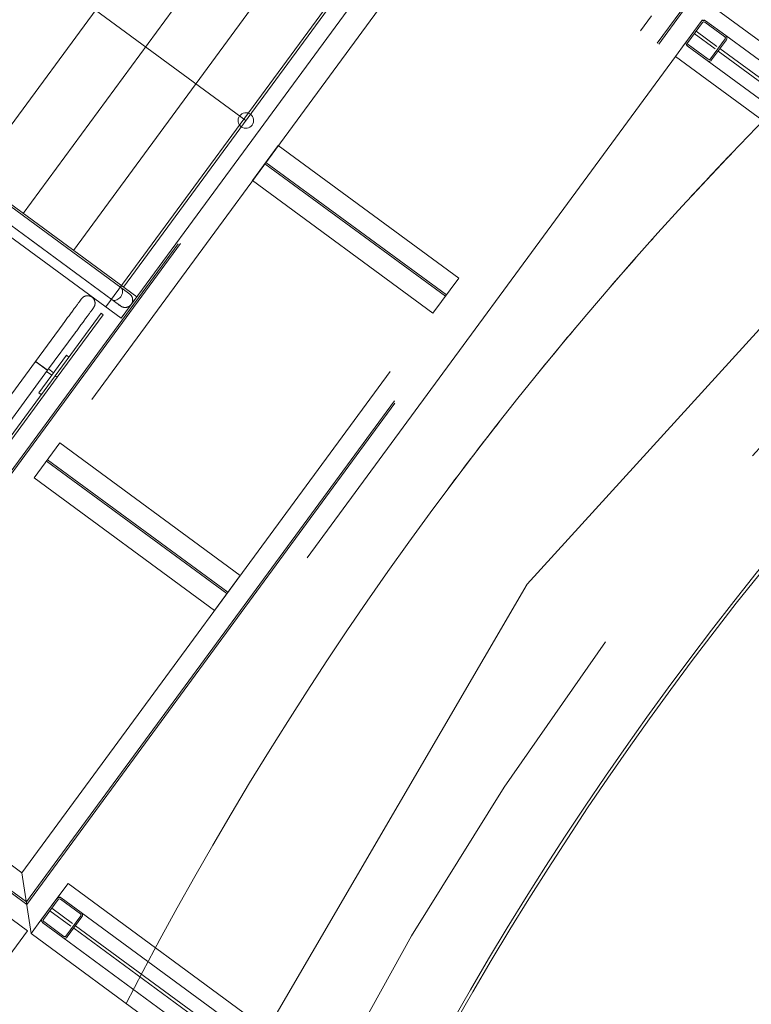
# Model space of a CAD drawing. Header units: metres. Extents: x 135583 to 135939, y 457896 to 458258.
# Tile 456 of 599: x 135744.51 to 135746.86, y 458042.49 to 458045.66. Entities that reach past the tile are written whole.
import ezdxf

# ---------------------------------------------------------------- set-up
doc = ezdxf.new("R2010")
doc.units = ezdxf.units.M
doc.linetypes.add('Hidden', pattern=[4, 2, -2])
doc.layers.add('NIEUWE INSTALLATIE', color=250, linetype='Continuous', lineweight=0)

msp = doc.modelspace()

# ---------------------------------------------------------------- linework, layer by layer
at = {"layer": 'NIEUWE INSTALLATIE'}
for p, q in [((135745.233008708, 458045.3320988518), (135743.3673804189, 458046.7027396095)), ((135744.3557503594, 458045.1514256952), (135745.1432027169, 458046.2232553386)), ((135744.5169277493, 458045.0330118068), (135745.3043801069, 458046.1048414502)), ((135743.0811472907, 458046.0878517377), (135744.8819945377, 458044.7648043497)), ((135744.8313607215, 458044.7947449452), (135743.1484963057, 458046.0311126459)), ((135743.1189331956, 458045.9928981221), (135744.8027637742, 458044.7558206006)), ((135744.6781051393, 458044.9145979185), (135745.4655574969, 458045.9864275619)), ((135744.8392825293, 458044.7961840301), (135745.6267348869, 458045.8680136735)), ((135746.7332007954, 458045.6991009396), (135747.4850693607, 458045.1467177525)), ((135746.501962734, 458045.6208132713), (135746.5374869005, 458045.6691664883)), ((135746.6976766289, 458045.6507477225), (135746.6503110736, 458045.5862767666)), ((135746.6543405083, 458045.5833164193), (135746.7017060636, 458045.6477873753)), ((135746.7086958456, 458045.648856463), (135746.7731668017, 458045.6014909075)), ((135746.7761271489, 458045.6055203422), (135746.7116561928, 458045.6528858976)), ((135746.7479375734, 458045.5703915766), (135746.6809836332, 458045.6195813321)), ((135746.6750629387, 458045.6115224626), (135746.7420168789, 458045.5623327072)), ((135746.7742358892, 458045.5945011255), (135746.7268703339, 458045.5300301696)), ((135746.7308997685, 458045.5270698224), (135746.7782653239, 458045.5915407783)), ((135747.4554658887, 458045.106423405), (135746.7761271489, 458045.6055203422)), ((135746.6147869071, 458045.5379235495), (135746.6461788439, 458045.5806522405)), ((135746.6524492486, 458045.5722972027), (135746.7169202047, 458045.5249316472)), ((135746.7198805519, 458045.528961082), (135746.6554095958, 458045.5763266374)), ((135746.751622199, 458045.5552758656), (135747.2447681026, 458045.1929711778)), ((135747.2506887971, 458045.2010300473), (135746.7575428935, 458045.5633347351)), ((135747.3666554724, 458044.9855403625), (135746.6147869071, 458045.5379235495)), ((135746.7169202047, 458045.5249316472), (135747.3962589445, 458045.0258347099)), ((135744.7674547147, 458044.7124760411), (135744.6194373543, 458044.5110043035)), ((135744.6258844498, 458044.506267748), (135744.7739018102, 458044.7077394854)), ((135744.7739018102, 458044.7077394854), (135744.7674547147, 458044.7124760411)), ((135744.6451468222, 458044.6782463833), (135744.556336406, 458044.5573633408)), ((135744.6451468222, 458044.6782463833), (135744.6457566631, 458044.6790764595)), ((135744.5952607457, 458044.5287663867), (135744.6840711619, 458044.6496494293)), ((135744.6557836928, 458044.5773665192), (135744.5669732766, 458044.4564834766)), ((135744.6638425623, 458044.5714458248), (135744.6557836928, 458044.5773665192)), ((135744.55631115, 458044.5573818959), (135743.8363347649, 458043.5773962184)), ((135744.55631115, 458044.5573818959), (135744.5808105, 458044.5393827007)), ((135744.5757985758, 458044.5430648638), (135744.5707613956, 458044.546765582)), ((135743.8752591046, 458043.5487992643), (135744.5952354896, 458044.5287849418)), ((135744.6194523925, 458044.5109932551), (135743.8994760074, 458043.5310075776)), ((135744.5896013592, 458044.5329242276), (135744.5926280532, 458044.5307005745)), ((135744.5918787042, 458044.5250467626), (135744.6084181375, 458044.5128955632)), ((135744.6143388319, 458044.5209544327), (135744.5977993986, 458044.5331056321)), ((135744.6084181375, 458044.5128955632), (135744.6143388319, 458044.5209544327)), ((135744.6194373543, 458044.5110043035), (135744.6258844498, 458044.506267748)), ((135744.6194523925, 458044.5109932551), (135744.6258994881, 458044.5062566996)), ((135743.905923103, 458043.5262710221), (135744.6258994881, 458044.5062566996)), ((135744.5669732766, 458044.4564834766), (135744.5750321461, 458044.4505627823)), ((135744.6254335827, 458042.8301433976), (135744.6609577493, 458042.8784966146)), ((135744.6609577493, 458042.8784966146), (135745.4128263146, 458042.3261134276)), ((135744.6252849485, 458042.8302525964), (135744.5779193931, 458042.7657816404)), ((135744.6363041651, 458042.8283613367), (135744.7007751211, 458042.7809957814)), ((135744.7037354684, 458042.7850252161), (135744.6392645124, 458042.8323907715)), ((135744.5819488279, 458042.7628212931), (135744.6293143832, 458042.8272922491)), ((135744.6756945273, 458042.7497872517), (135744.6085919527, 458042.7990862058)), ((135744.6026712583, 458042.7910273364), (135744.6697738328, 458042.7417283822)), ((135744.7018442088, 458042.7740059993), (135744.6544786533, 458042.7095350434)), ((135744.6585080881, 458042.7065746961), (135744.7058736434, 458042.7710456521)), ((135745.3832228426, 458042.2858190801), (135744.7037354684, 458042.7850252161)), ((135744.5425438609, 458042.7173192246), (135744.5739357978, 458042.7600479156)), ((135744.5800575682, 458042.7518020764), (135744.6445285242, 458042.7044365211)), ((135744.6474888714, 458042.7084659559), (135744.5830179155, 458042.7558315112)), ((135744.6792305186, 458042.7347807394), (135745.1725250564, 458042.3723668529)), ((135745.1784457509, 458042.3804257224), (135744.685151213, 458042.7428396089)), ((135745.2944124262, 458042.1649360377), (135744.5425438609, 458042.7173192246)), ((135744.6445285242, 458042.7044365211), (135745.3240158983, 458042.2052303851))]:
    msp.add_line(p, q, dxfattribs=at)
at = {"layer": 'NIEUWE INSTALLATIE', "linetype": 'Hidden'}
for p, q in [((135744.8316686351, 458044.6963039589), (135742.9233283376, 458046.0983243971)), ((135743.8306694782, 458043.3237678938), (135745.8630664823, 458046.0901363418)), ((135743.8306694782, 458043.3237678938), (135745.8630664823, 458046.0901363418)), ((135743.8306694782, 458043.3237678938), (135745.8630664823, 458046.0901363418)), ((135743.8306694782, 458043.3237678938), (135745.8630664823, 458046.0901363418)), ((135743.8383582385, 458043.32494389), (135745.8674988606, 458046.0868799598)), ((135743.8383582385, 458043.32494389), (135745.8674988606, 458046.0868799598)), ((135743.8383582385, 458043.32494389), (135745.8674988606, 458046.0868799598)), ((135743.8383582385, 458043.32494389), (135745.8674988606, 458046.0868799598)), ((135745.9216947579, 458046.0470632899), (135743.9323708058, 458043.3393231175)), ((135745.9216947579, 458046.0470632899), (135743.9323708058, 458043.3393231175)), ((135745.6703381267, 458045.9413915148), (135744.7822927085, 458044.732641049)), ((135745.6703381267, 458045.9413915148), (135744.7822927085, 458044.732641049)), ((135745.7197727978, 458045.9051343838), (135744.8316686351, 458044.6963039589)), ((135746.5561586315, 458045.5809966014), (135746.6314994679, 458045.6835457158)), ((135746.5561586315, 458045.5809966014), (135746.6314994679, 458045.6835457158)), ((135746.5605910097, 458045.5777402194), (135746.6391882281, 458045.684721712)), ((135746.5605910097, 458045.5777402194), (135746.6391882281, 458045.684721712)), ((135746.7017794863, 458045.6563322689), (135746.6977060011, 458045.650787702)), ((135746.7017794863, 458045.6563322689), (135746.6977060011, 458045.650787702)), ((135744.5126094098, 458042.9130331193), (135746.5019333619, 458045.6207732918)), ((135744.5126094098, 458042.9130331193), (135746.5019333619, 458045.6207732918)), ((135746.6502817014, 458045.586236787), (135746.6462082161, 458045.58069222)), ((135746.6502817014, 458045.586236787), (135746.6462082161, 458045.58069222)), ((135744.5269886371, 458042.8190205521), (135746.5561292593, 458045.5809566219)), ((135744.5269886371, 458042.8190205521), (135746.5561292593, 458045.5809566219)), ((135744.5269886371, 458042.8190205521), (135746.5561292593, 458045.5809566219)), ((135744.5269886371, 458042.8190205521), (135746.5561292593, 458045.5809566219)), ((135744.5281646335, 458042.8113317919), (135746.5605616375, 458045.5777002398)), ((135744.5281646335, 458042.8113317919), (135746.5605616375, 458045.5777002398)), ((135744.5281646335, 458042.8113317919), (135746.5605616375, 458045.5777002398)), ((135744.5281646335, 458042.8113317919), (135746.5605616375, 458045.5777002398)), ((135746.6147575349, 458045.5378835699), (135744.6609871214, 458042.8785365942)), ((135746.6147575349, 458045.5378835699), (135744.6609871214, 458042.8785365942)), ((135745.2544618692, 458045.1388686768), (135745.3373515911, 458045.2516928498)), ((135745.2544618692, 458045.1388686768), (135745.3373515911, 458045.2516928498)), ((135745.3373515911, 458045.2516928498), (135745.9175901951, 458044.8254028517)), ((135745.3373515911, 458045.2516928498), (135745.9175901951, 458044.8254028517)), ((135747.3900503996, 458045.2164651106), (135746.1380563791, 458043.8407346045)), ((135747.3900503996, 458045.2164651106), (135746.1380563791, 458043.8407346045)), ((135745.2942785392, 458045.1930645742), (135745.8745171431, 458044.7667745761)), ((135745.2942785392, 458045.1930645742), (135745.8745171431, 458044.7667745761)), ((135745.2975349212, 458045.1974969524), (135745.8777735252, 458044.7712069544)), ((135745.2975349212, 458045.1974969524), (135745.8777735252, 458044.7712069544)), ((135745.8347004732, 458044.7125786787), (135745.2544618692, 458045.1388686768)), ((135745.8347004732, 458044.7125786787), (135745.2544618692, 458045.1388686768)), ((135745.9175901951, 458044.8254028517), (135745.8347004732, 458044.7125786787)), ((135745.9175901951, 458044.8254028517), (135745.8347004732, 458044.7125786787)), ((135744.5519714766, 458044.1826838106), (135744.6348611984, 458044.2955079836)), ((135744.5519714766, 458044.1826838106), (135744.6348611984, 458044.2955079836)), ((135744.6348611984, 458044.2955079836), (135745.2150998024, 458043.8692179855)), ((135744.6348611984, 458044.2955079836), (135745.2150998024, 458043.8692179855)), ((135744.5917881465, 458044.236879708), (135745.1720267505, 458043.81058971)), ((135744.5917881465, 458044.236879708), (135745.1720267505, 458043.81058971)), ((135744.5917881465, 458044.236879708), (135745.1720267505, 458043.81058971)), ((135744.5950445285, 458044.2413120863), (135745.1752831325, 458043.8150220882)), ((135744.5950445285, 458044.2413120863), (135745.1752831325, 458043.8150220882)), ((135744.5950445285, 458044.2413120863), (135745.1752831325, 458043.8150220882)), ((135745.1322100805, 458043.7563938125), (135744.5519714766, 458044.1826838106)), ((135745.1322100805, 458043.7563938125), (135744.5519714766, 458044.1826838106)), ((135745.2150998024, 458043.8692179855), (135745.1322100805, 458043.7563938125)), ((135745.2150998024, 458043.8692179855), (135745.1322100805, 458043.7563938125)), ((135746.1380563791, 458043.8407346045), (135745.1994518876, 458042.2347629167)), ((135746.1380563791, 458043.8407346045), (135745.1994518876, 458042.2347629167)), ((135743.9323708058, 458043.3393231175), (135744.5126094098, 458042.9130331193)), ((135743.9323708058, 458043.3393231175), (135744.5126094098, 458042.9130331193)), ((135743.8306694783, 458043.3237678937), (135744.5281646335, 458042.8113317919)), ((135743.8306694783, 458043.3237678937), (135744.5281646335, 458042.8113317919)), ((135743.8383582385, 458043.32494389), (135744.5269886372, 458042.8190205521)), ((135743.8383582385, 458043.32494389), (135744.5269886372, 458042.8190205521)), ((135743.7487452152, 458043.3005076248), (135744.5304555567, 458042.7262002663)), ((135744.5126094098, 458042.9130331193), (135744.5425438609, 458042.7173192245)), ((135744.5425438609, 458042.7173192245), (135744.5126094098, 458042.9130331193)), ((135744.5126094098, 458042.9130331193), (135744.5425438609, 458042.7173192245)), ((135744.5425438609, 458042.7173192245), (135744.5126094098, 458042.9130331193)), ((135744.5739651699, 458042.7600878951), (135744.6254042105, 458042.830103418)), ((135744.5739651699, 458042.7600878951), (135744.6254042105, 458042.830103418)), ((135744.5304555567, 458042.7262002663), (135743.7205045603, 458041.6237469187))]:
    msp.add_line(p, q, dxfattribs=at)
at = {"layer": 'NIEUWE INSTALLATIE', "flags": 128}
for points in [[(135746.7117725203, 458045.6524893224), (135746.7091122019, 458045.6535260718), (135746.7064131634, 458045.654030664), (135746.7038107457, 458045.653977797), (135746.7014354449, 458045.6533701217), (135746.6994063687, 458045.6522381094), (135746.6978252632, 458045.6506385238)], [(135746.6504597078, 458045.5861675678), (135746.6494058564, 458045.584180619), (135746.6489321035, 458045.5819059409), (135746.6490622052, 458045.5794575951), (135746.6497896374, 458045.5769583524), (135746.6510779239, 458045.5745335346), (135746.6528624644, 458045.5723047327)], [(135744.8590687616, 458044.774388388), (135744.8590042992, 458044.7744357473), (135744.8588110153, 458044.7745777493), (135744.8584892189, 458044.7748141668), (135744.858039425, 458044.7751446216), (135744.8574623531, 458044.7755685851), (135744.8567589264, 458044.776085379), (135744.8559302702, 458044.7766941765), (135744.8549777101, 458044.7773940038), (135744.8539027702, 458044.7781837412), (135744.8527071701, 458044.7790621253), (135744.8513928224, 458044.7800277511), (135744.8499618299, 458044.7810790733), (135744.8484164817, 458044.7822144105), (135744.8467592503, 458044.7834319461), (135744.8449927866, 458044.7847297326), (135744.843119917, 458044.7861056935), (135744.8411436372, 458044.7875576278), (135744.8390671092, 458044.7890832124), (135744.8368936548, 458044.790680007), (135744.8346267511, 458044.792345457), (135744.8322700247, 458044.7940768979), (135744.8313604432, 458044.7947451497)], [(135744.8313889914, 458044.7947241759), (135744.8318764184, 458044.7943660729), (135744.8322342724, 458044.7941031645)], [(135744.7043537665, 458044.7588350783), (135744.7049411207, 458044.7596019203), (135744.7055586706, 458044.760344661), (135744.7062054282, 458044.7610621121), (135744.706880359, 458044.7617531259), (135744.707582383, 458044.762416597), (135744.7083103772, 458044.7630514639), (135744.7090631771, 458044.7636567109), (135744.7098395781, 458044.7642313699), (135744.7106383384, 458044.7647745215), (135744.71145818, 458044.7652852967), (135744.7122977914, 458044.7657628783), (135744.7131558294, 458044.7662065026), (135744.7140309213, 458044.7666154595), (135744.714921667, 458044.766989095), (135744.7158266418, 458044.7673268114), (135744.7167443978, 458044.7676280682), (135744.7176734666, 458044.7678923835), (135744.7186123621, 458044.7681193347), (135744.7195595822, 458044.7683085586), (135744.7205136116, 458044.7684597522), (135744.721472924, 458044.768572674), (135744.7224359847, 458044.7686471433), (135744.723401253, 458044.7686830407), (135744.7243671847, 458044.7686803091), (135744.7253322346, 458044.7686389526), (135744.7262948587, 458044.7685590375), (135744.7272535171, 458044.7684406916), (135744.7282066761, 458044.7682841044), (135744.7291528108, 458044.7680895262), (135744.7300904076, 458044.7678572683), (135744.7310179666, 458044.7675877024), (135744.731934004, 458044.7672812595), (135744.7328370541, 458044.7669384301), (135744.7337256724, 458044.7665597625), (135744.7345984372, 458044.7661458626), (135744.7354539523, 458044.7656973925), (135744.7362908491, 458044.7652150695), (135744.7371077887, 458044.7646996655), (135744.7379034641, 458044.7641520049), (135744.7381144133, 458044.7639987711)], [(135744.7381144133, 458044.7639987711), (135744.7388812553, 458044.7634114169), (135744.7396239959, 458044.762793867), (135744.7403414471, 458044.7621471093), (135744.7410324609, 458044.7614721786), (135744.741695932, 458044.7607701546), (135744.7423307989, 458044.7600421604), (135744.742936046, 458044.7592893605), (135744.743510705, 458044.7585129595), (135744.7440538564, 458044.7577141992), (135744.7445646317, 458044.7568943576), (135744.7450422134, 458044.7560547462), (135744.7454858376, 458044.7551967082), (135744.7458947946, 458044.7543216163), (135744.74626843, 458044.7534308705), (135744.7466061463, 458044.7525258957), (135744.7469074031, 458044.7516081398), (135744.7471717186, 458044.750679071), (135744.7473986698, 458044.7497401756), (135744.7475878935, 458044.7487929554), (135744.7477390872, 458044.747838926), (135744.7478520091, 458044.7468796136), (135744.7479264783, 458044.7459165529), (135744.7479623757, 458044.7449512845), (135744.747959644, 458044.7439853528), (135744.7479182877, 458044.7430203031), (135744.7478383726, 458044.7420576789), (135744.7477200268, 458044.7410990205), (135744.7475634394, 458044.7401458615), (135744.7473688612, 458044.7391997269), (135744.7471366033, 458044.7382621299), (135744.7468670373, 458044.737334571), (135744.7465605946, 458044.7364185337), (135744.746217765, 458044.7355154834), (135744.7458390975, 458044.7346268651), (135744.7454251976, 458044.7337541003), (135744.7449767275, 458044.7328985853), (135744.7444944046, 458044.7320616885), (135744.7439790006, 458044.7312447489), (135744.7434313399, 458044.7304490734), (135744.7432781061, 458044.7302381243)], [(135744.8539205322, 458044.7781706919), (135744.8548102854, 458044.7775170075), (135744.8557829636, 458044.7768023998), (135744.8566319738, 458044.7761786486), (135744.8573559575, 458044.7756467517), (135744.8579537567, 458044.7752075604), (135744.8584244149, 458044.774861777), (135744.8587671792, 458044.7746099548), (135744.8589815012, 458044.7744524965), (135744.8590670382, 458044.7743896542)], [(135744.8590687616, 458044.774388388), (135744.8598356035, 458044.7738010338), (135744.8605783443, 458044.7731834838), (135744.8612957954, 458044.7725367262), (135744.8619868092, 458044.7718617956), (135744.8626502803, 458044.7711597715), (135744.8632851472, 458044.7704317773), (135744.8638903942, 458044.7696789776), (135744.8644650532, 458044.7689025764), (135744.8650082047, 458044.7681038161), (135744.8655189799, 458044.7672839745), (135744.8659965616, 458044.766444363), (135744.8664401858, 458044.7655863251), (135744.8668491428, 458044.7647112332), (135744.8672227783, 458044.7638204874), (135744.8675604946, 458044.7629155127), (135744.8678617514, 458044.7619977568), (135744.8681260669, 458044.7610686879), (135744.868353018, 458044.7601297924), (135744.8685422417, 458044.7591825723), (135744.8686934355, 458044.7582285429), (135744.8688063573, 458044.7572692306), (135744.8688808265, 458044.7563061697), (135744.868916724, 458044.7553409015), (135744.8689139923, 458044.7543749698), (135744.8688726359, 458044.7534099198), (135744.8687927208, 458044.7524472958), (135744.8686743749, 458044.7514886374), (135744.8685177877, 458044.7505354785), (135744.8683232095, 458044.7495893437), (135744.8680909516, 458044.7486517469), (135744.8678213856, 458044.7477241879), (135744.8675149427, 458044.7468081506), (135744.8671721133, 458044.7459051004), (135744.8667934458, 458044.7450164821), (135744.8663795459, 458044.7441437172), (135744.8659310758, 458044.7432882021), (135744.8654487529, 458044.7424513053), (135744.8650725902, 458044.7418550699)], [(135744.7043537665, 458044.7588350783), (135744.7043064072, 458044.7587706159), (135744.7041644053, 458044.758577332), (135744.7039279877, 458044.7582555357), (135744.7035975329, 458044.7578057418), (135744.7031735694, 458044.7572286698), (135744.7026567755, 458044.7565252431), (135744.7020479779, 458044.7556965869), (135744.7013481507, 458044.7547440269), (135744.7005584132, 458044.753669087), (135744.6996800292, 458044.7524734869), (135744.6987144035, 458044.7511591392), (135744.6976630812, 458044.7497281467), (135744.6965277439, 458044.7481827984), (135744.6953102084, 458044.746525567), (135744.694012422, 458044.7447591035), (135744.6926364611, 458044.7428862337), (135744.6911845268, 458044.740909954), (135744.6896589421, 458044.7388334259), (135744.6880621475, 458044.7366599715), (135744.6863966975, 458044.7343930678), (135744.6846652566, 458044.7320363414), (135744.6828705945, 458044.7295935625), (135744.6810155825, 458044.7270686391), (135744.6791031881, 458044.7244656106), (135744.6771364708, 458044.7217886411), (135744.6751185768, 458044.7190420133), (135744.6730527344, 458044.7162301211), (135744.6709422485, 458044.7133574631), (135744.6687904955, 458044.7104286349), (135744.6666009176, 458044.7074483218), (135744.6643770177, 458044.704421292), (135744.6621223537, 458044.7013523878), (135744.6598405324, 458044.6982465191), (135744.6575352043, 458044.6951086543), (135744.6552100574, 458044.6919438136), (135744.6528688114, 458044.6887570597), (135744.6505152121, 458044.6855534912), (135744.6481530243, 458044.6823382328), (135744.6457860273, 458044.6791164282), (135744.6451468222, 458044.6782463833)], [(135744.6840711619, 458044.6496494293), (135744.6864388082, 458044.6528721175), (135744.6888026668, 458044.6560896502), (135744.691158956, 458044.6592968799), (135744.6935039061, 458044.6624886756), (135744.6958337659, 458044.6656599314), (135744.6981448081, 458044.6688055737), (135744.7004333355, 458044.6719205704), (135744.7026956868, 458044.6749999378), (135744.7049282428, 458044.67803875), (135744.707127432, 458044.6810321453), (135744.7092897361, 458044.6839753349), (135744.7114116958, 458044.6868636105), (135744.7134899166, 458044.6896923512), (135744.7155210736, 458044.6924570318), (135744.7175019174, 458044.6951532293), (135744.7194292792, 458044.6977766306), (135744.7213000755, 458044.7003230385), (135744.7231113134, 458044.7027883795), (135744.7248600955, 458044.7051687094), (135744.726543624, 458044.7074602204), (135744.7281592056, 458044.7096592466), (135744.7297042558, 458044.7117622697), (135744.7311763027, 458044.7137659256), (135744.7325729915, 458044.7156670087), (135744.7338920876, 458044.7174624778), (135744.7351314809, 458044.7191494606), (135744.7362891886, 458044.7207252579), (135744.7373633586, 458044.7221873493), (135744.7383522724, 458044.7235333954), (135744.7392543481, 458044.7247612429), (135744.7400681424, 458044.7258689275), (135744.7407923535, 458044.7268546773), (135744.7414258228, 458044.727716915), (135744.7419675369, 458044.7284542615), (135744.7424166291, 458044.729065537), (135744.7427723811, 458044.7295497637), (135744.7430342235, 458044.7299061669), (135744.7432017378, 458044.7301341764), (135744.7432746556, 458044.7302334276)], [(135744.7005714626, 458044.753686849), (135744.7011438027, 458044.7544658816), (135744.7018680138, 458044.7554516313), (135744.7025014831, 458044.7563138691), (135744.7030431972, 458044.7570512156), (135744.7034922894, 458044.7576624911), (135744.7038480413, 458044.7581467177), (135744.7041098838, 458044.758503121), (135744.704277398, 458044.7587311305), (135744.7043503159, 458044.7588303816)], [(135744.7432781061, 458044.7302381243), (135744.7432307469, 458044.7301736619), (135744.743088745, 458044.729980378), (135744.7428523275, 458044.7296585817), (135744.7425218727, 458044.7292087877), (135744.7420979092, 458044.7286317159), (135744.7415811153, 458044.727928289), (135744.7409723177, 458044.7270996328), (135744.7402724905, 458044.7261470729), (135744.739482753, 458044.725072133), (135744.7392690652, 458044.7247812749)], [(135744.8027634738, 458044.7558208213), (135744.8051530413, 458044.7540652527), (135744.8074541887, 458044.7523746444), (135744.8096632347, 458044.7507517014), (135744.8117766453, 458044.7491990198), (135744.8137910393, 458044.7477190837), (135744.8157031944, 458044.7463142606), (135744.8175100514, 458044.744986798), (135744.8192087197, 458044.7437388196), (135744.8207964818, 458044.7425723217), (135744.8222707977, 458044.7414891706), (135744.8236293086, 458044.740491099), (135744.8248698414, 458044.7395797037), (135744.8259904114, 458044.7387564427), (135744.8269892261, 458044.7380226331), (135744.8278646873, 458044.7373794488), (135744.8286153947, 458044.7368279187), (135744.8292401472, 458044.7363689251), (135744.8297379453, 458044.7360032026), (135744.8301079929, 458044.7357313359), (135744.8303496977, 458044.7355537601), (135744.8304626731, 458044.7354707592)], [(135744.8304718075, 458044.7354640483), (135744.8304073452, 458044.7355114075), (135744.8302140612, 458044.7356534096), (135744.8298922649, 458044.735889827), (135744.829442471, 458044.7362202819), (135744.828865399, 458044.7366442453), (135744.8281619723, 458044.7371610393), (135744.8273333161, 458044.7377698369), (135744.8263807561, 458044.7384696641), (135744.8253058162, 458044.7392594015), (135744.8248908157, 458044.7395642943)], [(135744.8633221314, 458044.7394724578), (135744.8630275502, 458044.7391181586), (135744.8623807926, 458044.7384007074), (135744.8617058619, 458044.7377096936), (135744.861003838, 458044.7370462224), (135744.8602758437, 458044.7364113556), (135744.8595230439, 458044.7358061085), (135744.8587466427, 458044.7352314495), (135744.8579478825, 458044.734688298), (135744.8571280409, 458044.7341775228), (135744.8562884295, 458044.7336999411), (135744.8554303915, 458044.7332563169), (135744.8545552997, 458044.7328473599), (135744.8536645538, 458044.7324737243), (135744.852759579, 458044.7321360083), (135744.8518418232, 458044.7318347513), (135744.8509127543, 458044.7315704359), (135744.8499738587, 458044.7313434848), (135744.8490266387, 458044.7311542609), (135744.8480726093, 458044.7310030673), (135744.8471132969, 458044.7308901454), (135744.8461502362, 458044.7308156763), (135744.8451849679, 458044.7307797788), (135744.8442190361, 458044.7307825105), (135744.8432539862, 458044.7308238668), (135744.8422913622, 458044.730903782), (135744.8413327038, 458044.7310221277), (135744.8403795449, 458044.7311787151), (135744.8394334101, 458044.7313732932), (135744.8384958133, 458044.7316055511), (135744.8375682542, 458044.7318751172), (135744.8366522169, 458044.73218156), (135744.8357491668, 458044.7325243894), (135744.8348605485, 458044.732903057), (135744.8339877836, 458044.7333169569), (135744.8331322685, 458044.733765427), (135744.8322953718, 458044.7342477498), (135744.8314784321, 458044.734763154), (135744.8306827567, 458044.7353108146), (135744.8304718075, 458044.7354640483)], [(135744.6255822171, 458042.8300341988), (135744.6271633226, 458042.8316337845), (135744.6291923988, 458042.8327657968), (135744.6315676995, 458042.8333734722), (135744.6341701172, 458042.8334263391), (135744.6368691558, 458042.8329217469)], [(135744.5806194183, 458042.7517004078), (135744.5788348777, 458042.7539292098), (135744.5775465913, 458042.7563540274), (135744.576819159, 458042.7588532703), (135744.5766890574, 458042.7613016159), (135744.5771628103, 458042.7635762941), (135744.5782166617, 458042.7655632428)]]:
    msp.add_lwpolyline(points, dxfattribs=at)
at = {"layer": 'NIEUWE INSTALLATIE', "linetype": 'Hidden'}
for radius, start, end in [(11.06699999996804, 323.6959999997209, 143.6960000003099), (11.06699999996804, 323.6959999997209, 143.6960000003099), (11.76700000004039, 134.6500331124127, 143.6960000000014), (11.76700000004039, 134.6500331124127, 143.6960000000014), (11.76700000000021, 136.3190845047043, 137.2995827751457), (11.76700000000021, 136.3190845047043, 137.2995827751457), (11.76700000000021, 136.3190845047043, 137.2995827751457), (11.76700000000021, 136.3190845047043, 137.2995827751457), (11.76699999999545, 138.165215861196, 139.1710330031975), (11.76699999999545, 138.165215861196, 139.1710330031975), (11.76699999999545, 138.165215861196, 139.1710330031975), (11.76699999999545, 138.165215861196, 139.1710330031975), (10.81700000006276, 133.8485233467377, 143.6960000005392), (10.81700000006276, 133.8485233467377, 143.6960000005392), (10.80700000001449, 133.8392934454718, 143.6960000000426), (10.80700000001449, 133.8392934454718, 143.6960000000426), (11.76699999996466, 140.0113263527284, 141.0766288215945), (11.76699999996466, 140.0113263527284, 141.0766288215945), (11.76699999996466, 140.0113263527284, 141.0766288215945), (11.76699999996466, 140.0113263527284, 141.0766288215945), (11.76699999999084, 141.8793096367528, 143.2212246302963), (11.76699999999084, 141.8793096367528, 143.2212246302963), (11.76699999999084, 141.8793096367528, 143.2212246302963), (11.76699999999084, 141.8793096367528, 143.2212246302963), (11.76700000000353, 143.6960000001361, 152.7419668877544), (11.76700000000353, 143.6960000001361, 152.7419668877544), (11.06699999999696, 143.6960000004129, 323.6959999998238), (11.06699999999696, 143.6960000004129, 323.6959999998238), (10.81700000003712, 143.6960000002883, 153.5434766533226), (10.81700000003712, 143.6960000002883, 153.5434766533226), (10.80699999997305, 143.6960000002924, 153.5527065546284), (10.80699999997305, 143.6960000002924, 153.5527065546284)]:
    msp.add_arc((135755.3085157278, 458037.1033767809), radius, start, end, dxfattribs=at)
at = {"layer": 'NIEUWE INSTALLATIE'}
for centre, major_axis, ratio, start_param, end_param in [((135746.7057354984, 458045.6448270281), (-0.005920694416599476, -0.008058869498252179), 0.9999999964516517, 3.141592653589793, 4.712388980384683), ((135746.7057354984, 458045.6448270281), (0.0007559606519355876, -0.004942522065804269), 0.9999999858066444, 2.356194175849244, 3.926990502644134), ((135746.6583699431, 458045.5803560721), (0.00761386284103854, 0.006482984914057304), 0.9999999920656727, 1.802620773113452, 3.373417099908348), ((135746.6583699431, 458045.5803560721), (0.004636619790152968, 0.001871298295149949), 0.9999999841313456, 2.124370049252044, 3.695166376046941), ((135746.7702064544, 458045.5974614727), (-0.002960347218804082, -0.004029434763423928), 0.9999999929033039, 1.570796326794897, 3.141592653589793), ((135746.7702064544, 458045.5974614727), (0.008554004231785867, 0.005179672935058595), 0.9999999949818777, 5.105088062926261, 6.675884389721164), ((135746.722840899, 458045.5329905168), (-0.002386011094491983, -0.009711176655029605), 0.9999999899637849, 5.890486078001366, 7.461282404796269), ((135746.722840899, 458045.5329905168), (0.002589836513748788, -0.004277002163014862), 0.9999999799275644, 5.105088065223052, 6.675884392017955), ((135744.5757985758, 458044.5430648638), (0.01946216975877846, -0.01429847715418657), 1e-06, 4.539183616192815, 10.46793613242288), ((135744.5757985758, 458044.5430648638), (0.01946216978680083, -0.01429847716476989), 1e-06, 4.072258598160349, 10.20535357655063), ((135744.5757985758, 458044.5430648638), (-0.01946216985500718, 0.01429847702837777), 1e-06, 3.926990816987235, 6.283185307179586), ((135744.5757985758, 458044.5430648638), (0.01946216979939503, -0.01429847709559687), 1e-06, 1.836215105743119, 2.308761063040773), ((135744.5757733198, 458044.5430834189), (-0.01946216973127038, 0.01429847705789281), 1e-06, 2.098434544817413, 3.012712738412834), ((135744.5757733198, 458044.5430834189), (-0.0194621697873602, 0.01429847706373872), 1e-06, 2.879793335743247, 3.010693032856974), ((135744.5757985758, 458044.5430648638), (-0.01924372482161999, -0.01459114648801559), 0.9999999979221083, 2.049605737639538, 2.067769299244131), ((135744.633343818, 458042.8243319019), (0.001511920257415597, -0.009885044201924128), 0.999999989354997, 2.356194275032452, 3.926990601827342), ((135744.633343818, 458042.8243319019), (0.002589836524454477, -0.00427700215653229), 0.9999999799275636, 1.963495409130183, 3.534291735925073), ((135744.5859782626, 458042.7598609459), (0.005179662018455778, -0.008554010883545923), 0.999999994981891, 3.534293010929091, 5.105089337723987), ((135744.6978147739, 458042.7769663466), (0.003637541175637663, -0.003430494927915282), 0.9999999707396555, 0.1224888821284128, 1.693285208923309), ((135744.6978147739, 458042.7769663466), (0.001511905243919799, -0.009885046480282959), 0.9999999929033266, 0.7853994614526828, 2.356195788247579), ((135744.5859782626, 458042.7598609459), (0.0007559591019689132, -0.004942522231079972), 0.9999999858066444, 3.926990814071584, 5.497787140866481), ((135744.6504492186, 458042.7124953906), (0.005179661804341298, -0.008554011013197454), 0.999999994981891, 5.105089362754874, 6.675885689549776), ((135744.6504492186, 458042.7124953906), (0.0007559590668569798, -0.004942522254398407), 0.9999999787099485, 5.497787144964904, 7.068583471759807)]:
    msp.add_ellipse(centre, major_axis=major_axis, ratio=ratio, start_param=start_param, end_param=end_param, dxfattribs=at)
for centre, major_axis, ratio in [((135745.233008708, 458045.3320988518), (-0.02014717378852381, 0.01480173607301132), 0.9999999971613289), ((135744.5757733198, 458044.5430834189), (-0.01946216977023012, 0.01429847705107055), 1e-06)]:
    msp.add_ellipse(centre, major_axis=major_axis, ratio=ratio, dxfattribs=at)
for points in [[(135744.8288352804, 458044.7961442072), (135744.8306447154, 458044.7954222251), (135744.8337750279, 458044.7931257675), (135744.8364830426, 458044.7875026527), (135744.8368421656, 458044.7804207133), (135744.8348150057, 458044.772700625), (135744.8320344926, 458044.7677696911), (135744.8303704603, 458044.7655054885)], [(135744.8303704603, 458044.7655054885), (135744.8287068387, 458044.7632402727), (135744.8248308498, 458044.7591140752), (135744.8180875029, 458044.7548771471), (135744.8111986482, 458044.7530975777), (135744.8050484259, 458044.7539938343), (135744.8019049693, 458044.7563017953), (135744.8006727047, 458044.7578134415)], [(135744.556336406, 458044.5573633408), (135744.5571354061, 458044.5584508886), (135744.5580331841, 458044.5594804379), (135744.5590168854, 458044.5604314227)], [(135744.5594442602, 458044.5608344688), (135744.5590061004, 458044.5604309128), (135744.5586062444, 458044.5599972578), (135744.5582203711, 458044.5595522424)], [(135744.5973873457, 458044.5322413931), (135744.5967738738, 458044.531018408), (135744.5960597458, 458044.5298539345), (135744.5952607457, 458044.5287663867)], [(135744.5968253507, 458044.5311872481), (135744.5971166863, 458044.5317029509), (135744.5973900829, 458044.5322309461), (135744.5976442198, 458044.5327697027)]]:
    msp.add_open_spline(points, degree=3, dxfattribs=at)

doc.saveas('drawing.dxf')
